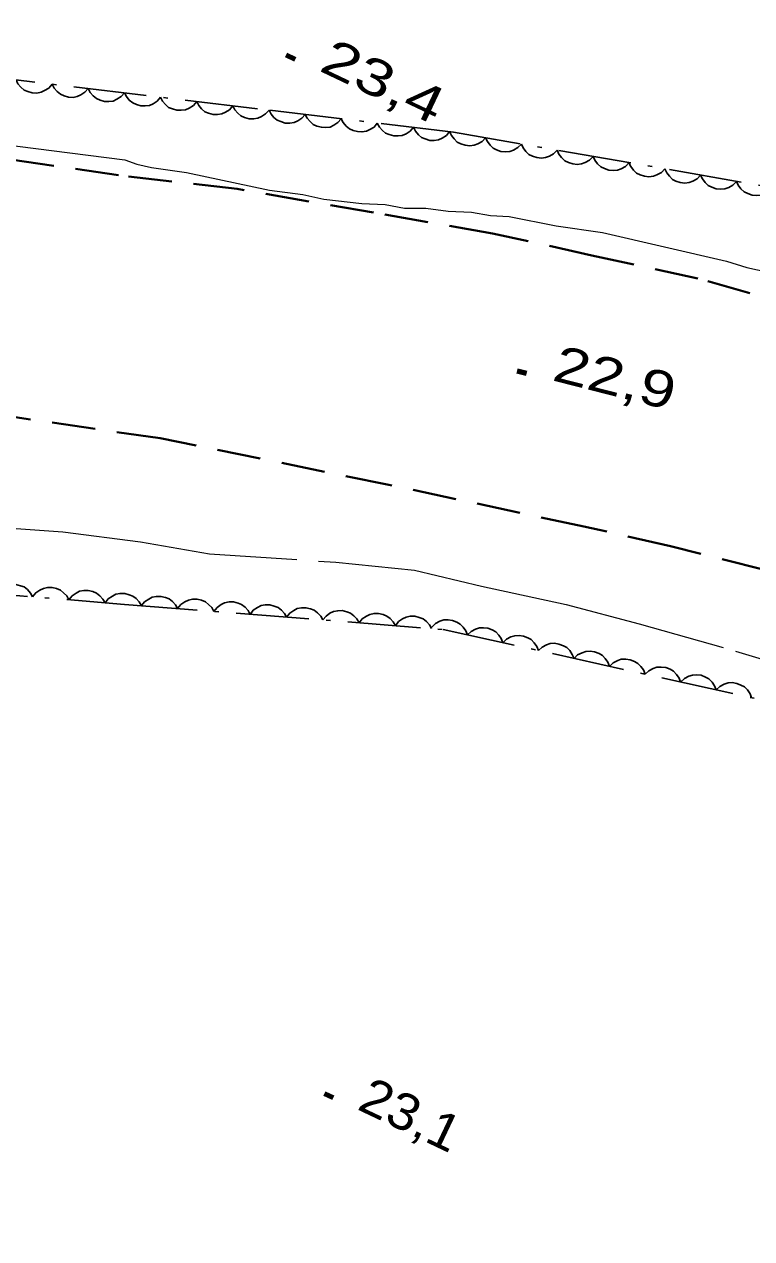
# Model space of a CAD drawing. Extents: x 356765 to 358572, y 5103174 to 5104650.
# Drawn here: x 357511.7 to 357541.7, y 5104213.3 to 5104263.3 of the extents above; entities that cross this region are included whole.
import ezdxf

# ---------------------------------------------------------------- set-up
doc = ezdxf.new("R2010")
doc.units = 0
doc.header["$LTSCALE"] = 0.6
for name, pattern in [('DOT_DASHED', [7.7, 5, -1.2, 0.3, -1.2]), ('LONG_DASHED', [7.5, 6, -1.5]), ('MEDIUM_DASHED', [4.5, 3, -1.5])]:
    doc.linetypes.add(name, pattern=pattern)
for name, color, linetype, lineweight in [('2', 7, 'Continuous', 13), ('21', 7, 'Continuous', 53), ('3', 7, 'Continuous', 140), ('44', 7, 'Continuous', 25)]:
    doc.layers.add(name, color=color, linetype=linetype, lineweight=lineweight)

msp = doc.modelspace()

# ---------------------------------------------------------------- linework, layer by layer
at = {"layer": '2'}
msp.add_lwpolyline([(357503.98, 5104259.25), (357515.87, 5104257.74), (357516.36, 5104257.56), (357516.97, 5104257.42), (357518.41, 5104257.21), (357521.83, 5104256.49), (357523.2, 5104256.31), (357524.07, 5104256.12), (357525.64, 5104255.94), (357526.59, 5104255.9), (357527.39, 5104255.75), (357528.27, 5104255.75), (357529.19, 5104255.63), (357530.15, 5104255.59), (357530.94, 5104255.44), (357531.71, 5104255.41), (357533.65, 5104255.02), (357535.55, 5104254.74), (357540.67, 5104253.56), (357541.5, 5104253.3), (357542.38, 5104253.11)], dxfattribs=at)
at = {"layer": '2', "linetype": 'LONG_DASHED'}
msp.add_lwpolyline([(357480.1, 5104244.32), (357483.58, 5104244.05), (357487.06, 5104243.98), (357490.39, 5104243.99), (357493.69, 5104244.11), (357496.6, 5104244.06), (357500.31, 5104243.86), (357507.05, 5104242.96), (357510.1, 5104242.64), (357513.31, 5104242.42), (357516.51, 5104242.01), (357519.36, 5104241.51), (357524.56, 5104241.17), (357527.8, 5104240.84), (357530.57, 5104240.18), (357534.06, 5104239.42), (357537.06, 5104238.63), (357541.03, 5104237.51), (357547.16, 5104235.67)], dxfattribs=at)
at = {"layer": '21', "linetype": 'MEDIUM_DASHED', "lineweight": 40}
for points in [[(357544.22, 5104251.5), (357539.49, 5104252.85), (357535.12, 5104253.8), (357531.02, 5104254.71), (357526.11, 5104255.57), (357520.49, 5104256.54), (357515.61, 5104257.1), (357508.18, 5104258.19), (357499.81, 5104258.62), (357492.66, 5104258.97), (357483.87, 5104259.35), (357475.95, 5104259.73)], [(357542.23, 5104240.86), (357538.36, 5104241.83), (357534.79, 5104242.64), (357526.74, 5104244.36), (357517.32, 5104246.27), (357509.16, 5104247.46), (357505.46, 5104247.85), (357498.52, 5104248.57), (357493.77, 5104248.66), (357487.89, 5104248.31), (357482.27, 5104248.4), (357472.48, 5104248.55), (357468.01, 5104248.78), (357463.47, 5104249.06), (357458.5, 5104249.27), (357454.68, 5104249.44), (357451.05, 5104249.6), (357447.46, 5104249.83), (357445.4, 5104249.99), (357442.76, 5104250.18), (357436.54, 5104250.8), (357432.72, 5104250.96), (357428.93, 5104251.48)]]:
    msp.add_lwpolyline(points, dxfattribs=at)
at = {"layer": '3'}
for p, q in [((357522.52, 5104262.06), (357522.88, 5104261.89)), ((357532.04, 5104249.05), (357532.42, 5104248.95)), ((357524.09, 5104219.29), (357524.45, 5104219.12))]:
    msp.add_line(p, q, dxfattribs=at)
at = {"layer": '44', "linetype": 'DOT_DASHED'}
for points in [[(357545.82, 5104256.03), (357529.41, 5104258.88), (357521.33, 5104259.84), (357505.19, 5104261.77), (357498.01, 5104262.23), (357489.01, 5104262.92), (357479.85, 5104263.32)], [(357427.32, 5104202.61), (357429.05, 5104221.18), (357430.45, 5104228.61), (357431.41, 5104233.15), (357432.94, 5104236.6), (357434.6, 5104239.59), (357436.99, 5104241.78), (357440.11, 5104243.17), (357443.66, 5104243.93), (357447.81, 5104244.37), (357452.42, 5104244.93), (357455.94, 5104244.93), (357464.31, 5104243.8), (357468.72, 5104243.31), (357477.42, 5104242.78), (357487.65, 5104242.18), (357504.26, 5104240.39), (357515.85, 5104239.43), (357528.98, 5104238.4), (357541.87, 5104235.55)]]:
    msp.add_lwpolyline(points, dxfattribs=at)
at = {"layer": '44'}
for points in [[(357512.87, 5104260.85), (357512.73, 5104260.69), (357512.56, 5104260.59), (357512.41, 5104260.52), (357512.24, 5104260.49), (357512.05, 5104260.5), (357511.87, 5104260.55), (357511.72, 5104260.61), (357511.58, 5104260.73), (357511.46, 5104260.87), (357511.38, 5104261.03)], [(357514.36, 5104260.67), (357514.22, 5104260.52), (357514.05, 5104260.41), (357513.9, 5104260.34), (357513.73, 5104260.31), (357513.54, 5104260.32), (357513.36, 5104260.37), (357513.21, 5104260.44), (357513.07, 5104260.55), (357512.95, 5104260.69), (357512.87, 5104260.85)], [(357515.85, 5104260.5), (357515.71, 5104260.34), (357515.54, 5104260.23), (357515.39, 5104260.16), (357515.21, 5104260.14), (357515.03, 5104260.14), (357514.85, 5104260.2), (357514.7, 5104260.26), (357514.56, 5104260.37), (357514.44, 5104260.51), (357514.36, 5104260.67)], [(357517.34, 5104260.32), (357517.2, 5104260.16), (357517.03, 5104260.05), (357516.88, 5104259.98), (357516.7, 5104259.96), (357516.52, 5104259.96), (357516.34, 5104260.02), (357516.19, 5104260.08), (357516.05, 5104260.19), (357515.93, 5104260.34), (357515.85, 5104260.5)], [(357518.83, 5104260.14), (357518.69, 5104259.98), (357518.52, 5104259.87), (357518.37, 5104259.8), (357518.19, 5104259.78), (357518.01, 5104259.79), (357517.83, 5104259.84), (357517.67, 5104259.9), (357517.54, 5104260.02), (357517.42, 5104260.16), (357517.34, 5104260.32)], [(357520.32, 5104259.96), (357520.18, 5104259.8), (357520.01, 5104259.7), (357519.86, 5104259.63), (357519.68, 5104259.6), (357519.5, 5104259.61), (357519.31, 5104259.66), (357519.16, 5104259.72), (357519.03, 5104259.84), (357518.91, 5104259.98), (357518.83, 5104260.14)], [(357521.81, 5104259.78), (357521.67, 5104259.63), (357521.5, 5104259.52), (357521.35, 5104259.45), (357521.17, 5104259.42), (357520.99, 5104259.43), (357520.8, 5104259.48), (357520.65, 5104259.55), (357520.52, 5104259.66), (357520.4, 5104259.8), (357520.32, 5104259.96)], [(357523.3, 5104259.61), (357523.16, 5104259.45), (357522.99, 5104259.34), (357522.84, 5104259.27), (357522.66, 5104259.25), (357522.48, 5104259.25), (357522.29, 5104259.31), (357522.14, 5104259.37), (357522.01, 5104259.48), (357521.89, 5104259.62), (357521.81, 5104259.78)], [(357524.78, 5104259.43), (357524.65, 5104259.27), (357524.48, 5104259.16), (357524.33, 5104259.09), (357524.15, 5104259.07), (357523.97, 5104259.08), (357523.78, 5104259.13), (357523.63, 5104259.19), (357523.5, 5104259.31), (357523.38, 5104259.45), (357523.3, 5104259.61)], [(357526.27, 5104259.25), (357526.14, 5104259.09), (357525.97, 5104258.99), (357525.82, 5104258.92), (357525.64, 5104258.89), (357525.46, 5104258.9), (357525.27, 5104258.95), (357525.12, 5104259.01), (357524.99, 5104259.13), (357524.87, 5104259.27), (357524.78, 5104259.43)], [(357527.76, 5104259.08), (357527.63, 5104258.92), (357527.46, 5104258.81), (357527.3, 5104258.74), (357527.13, 5104258.72), (357526.95, 5104258.72), (357526.76, 5104258.78), (357526.61, 5104258.84), (357526.48, 5104258.95), (357526.36, 5104259.09), (357526.27, 5104259.25)], [(357529.25, 5104258.9), (357529.12, 5104258.74), (357528.94, 5104258.63), (357528.79, 5104258.56), (357528.62, 5104258.54), (357528.44, 5104258.54), (357528.25, 5104258.6), (357528.1, 5104258.66), (357527.97, 5104258.77), (357527.85, 5104258.92), (357527.76, 5104259.08)], [(357530.73, 5104258.65), (357530.59, 5104258.5), (357530.41, 5104258.4), (357530.26, 5104258.34), (357530.08, 5104258.32), (357529.9, 5104258.34), (357529.72, 5104258.4), (357529.57, 5104258.47), (357529.44, 5104258.6), (357529.33, 5104258.74), (357529.25, 5104258.91)], [(357532.21, 5104258.39), (357532.07, 5104258.24), (357531.89, 5104258.14), (357531.73, 5104258.08), (357531.56, 5104258.07), (357531.37, 5104258.08), (357531.19, 5104258.15), (357531.05, 5104258.22), (357530.92, 5104258.34), (357530.81, 5104258.49), (357530.73, 5104258.65)], [(357533.69, 5104258.14), (357533.54, 5104257.99), (357533.37, 5104257.89), (357533.21, 5104257.83), (357533.04, 5104257.81), (357532.85, 5104257.83), (357532.67, 5104257.89), (357532.52, 5104257.96), (357532.4, 5104258.08), (357532.28, 5104258.23), (357532.21, 5104258.39)], [(357535.17, 5104257.88), (357535.02, 5104257.73), (357534.84, 5104257.63), (357534.69, 5104257.57), (357534.51, 5104257.55), (357534.33, 5104257.57), (357534.15, 5104257.63), (357534, 5104257.7), (357533.87, 5104257.83), (357533.76, 5104257.97), (357533.69, 5104258.14)], [(357536.64, 5104257.62), (357536.5, 5104257.47), (357536.32, 5104257.37), (357536.17, 5104257.31), (357535.99, 5104257.3), (357535.81, 5104257.31), (357535.63, 5104257.38), (357535.48, 5104257.45), (357535.35, 5104257.57), (357535.24, 5104257.72), (357535.17, 5104257.88)], [(357538.12, 5104257.37), (357537.98, 5104257.22), (357537.8, 5104257.12), (357537.65, 5104257.06), (357537.47, 5104257.04), (357537.29, 5104257.06), (357537.11, 5104257.12), (357536.96, 5104257.19), (357536.83, 5104257.31), (357536.72, 5104257.46), (357536.64, 5104257.62)], [(357539.6, 5104257.11), (357539.45, 5104256.96), (357539.28, 5104256.86), (357539.12, 5104256.8), (357538.95, 5104256.78), (357538.76, 5104256.8), (357538.58, 5104256.86), (357538.44, 5104256.93), (357538.31, 5104257.06), (357538.2, 5104257.2), (357538.12, 5104257.37)], [(357541.08, 5104256.85), (357540.93, 5104256.7), (357540.76, 5104256.6), (357540.6, 5104256.54), (357540.43, 5104256.53), (357540.24, 5104256.54), (357540.06, 5104256.61), (357539.91, 5104256.68), (357539.79, 5104256.8), (357539.67, 5104256.95), (357539.6, 5104257.11)], [(357542.56, 5104256.6), (357542.41, 5104256.45), (357542.23, 5104256.35), (357542.08, 5104256.29), (357541.9, 5104256.27), (357541.72, 5104256.29), (357541.54, 5104256.35), (357541.39, 5104256.42), (357541.26, 5104256.54), (357541.15, 5104256.69), (357541.08, 5104256.85)], [(357510.57, 5104239.87), (357510.7, 5104240.03), (357510.87, 5104240.14), (357511.02, 5104240.22), (357511.19, 5104240.25), (357511.37, 5104240.25), (357511.56, 5104240.2), (357511.71, 5104240.15), (357511.85, 5104240.04), (357511.98, 5104239.9), (357512.06, 5104239.74)], [(357512.06, 5104239.74), (357512.19, 5104239.91), (357512.36, 5104240.02), (357512.51, 5104240.09), (357512.68, 5104240.13), (357512.87, 5104240.13), (357513.05, 5104240.08), (357513.21, 5104240.02), (357513.34, 5104239.91), (357513.47, 5104239.78), (357513.56, 5104239.62)], [(357513.56, 5104239.62), (357513.69, 5104239.78), (357513.86, 5104239.9), (357514, 5104239.97), (357514.18, 5104240), (357514.36, 5104240), (357514.55, 5104239.96), (357514.7, 5104239.9), (357514.84, 5104239.79), (357514.96, 5104239.65), (357515.05, 5104239.5)], [(357515.05, 5104239.5), (357515.18, 5104239.66), (357515.35, 5104239.77), (357515.5, 5104239.85), (357515.67, 5104239.88), (357515.86, 5104239.88), (357516.04, 5104239.83), (357516.2, 5104239.77), (357516.33, 5104239.67), (357516.46, 5104239.53), (357516.55, 5104239.37)], [(357516.55, 5104239.38), (357516.68, 5104239.54), (357516.85, 5104239.65), (357516.99, 5104239.73), (357517.17, 5104239.76), (357517.35, 5104239.76), (357517.54, 5104239.71), (357517.69, 5104239.66), (357517.83, 5104239.55), (357517.95, 5104239.41), (357518.04, 5104239.26)], [(357518.04, 5104239.26), (357518.17, 5104239.42), (357518.34, 5104239.54), (357518.49, 5104239.61), (357518.66, 5104239.64), (357518.85, 5104239.64), (357519.03, 5104239.6), (357519.19, 5104239.54), (357519.32, 5104239.43), (357519.45, 5104239.3), (357519.54, 5104239.14)], [(357519.54, 5104239.14), (357519.67, 5104239.3), (357519.84, 5104239.42), (357519.98, 5104239.49), (357520.16, 5104239.53), (357520.34, 5104239.53), (357520.53, 5104239.48), (357520.68, 5104239.42), (357520.82, 5104239.32), (357520.95, 5104239.18), (357521.03, 5104239.02)], [(357521.03, 5104239.02), (357521.16, 5104239.19), (357521.33, 5104239.3), (357521.48, 5104239.38), (357521.65, 5104239.41), (357521.84, 5104239.41), (357522.02, 5104239.36), (357522.18, 5104239.31), (357522.32, 5104239.2), (357522.44, 5104239.06), (357522.53, 5104238.91)], [(357522.53, 5104238.91), (357522.66, 5104239.07), (357522.83, 5104239.18), (357522.97, 5104239.26), (357523.15, 5104239.29), (357523.33, 5104239.29), (357523.52, 5104239.25), (357523.67, 5104239.19), (357523.81, 5104239.08), (357523.94, 5104238.95), (357524.03, 5104238.79)], [(357524.03, 5104238.79), (357524.16, 5104238.95), (357524.32, 5104239.07), (357524.47, 5104239.14), (357524.64, 5104239.17), (357524.83, 5104239.18), (357525.01, 5104239.13), (357525.17, 5104239.07), (357525.31, 5104238.96), (357525.43, 5104238.83), (357525.52, 5104238.67)], [(357525.52, 5104238.67), (357525.65, 5104238.83), (357525.82, 5104238.95), (357525.97, 5104239.02), (357526.14, 5104239.06), (357526.32, 5104239.06), (357526.51, 5104239.01), (357526.66, 5104238.95), (357526.8, 5104238.85), (357526.93, 5104238.71), (357527.02, 5104238.55)], [(357527.02, 5104238.55), (357527.15, 5104238.72), (357527.31, 5104238.83), (357527.46, 5104238.91), (357527.63, 5104238.94), (357527.82, 5104238.94), (357528, 5104238.89), (357528.16, 5104238.84), (357528.3, 5104238.73), (357528.42, 5104238.59), (357528.51, 5104238.44)], [(357528.52, 5104238.5), (357528.67, 5104238.65), (357528.85, 5104238.74), (357529.01, 5104238.79), (357529.19, 5104238.8), (357529.37, 5104238.77), (357529.55, 5104238.7), (357529.69, 5104238.62), (357529.81, 5104238.5), (357529.92, 5104238.34), (357529.99, 5104238.18)], [(357529.99, 5104238.18), (357530.14, 5104238.32), (357530.32, 5104238.41), (357530.48, 5104238.47), (357530.65, 5104238.47), (357530.83, 5104238.45), (357531.01, 5104238.38), (357531.16, 5104238.3), (357531.28, 5104238.17), (357531.38, 5104238.02), (357531.45, 5104237.85)], [(357531.45, 5104237.85), (357531.6, 5104238), (357531.78, 5104238.09), (357531.94, 5104238.14), (357532.12, 5104238.15), (357532.3, 5104238.12), (357532.48, 5104238.05), (357532.62, 5104237.98), (357532.74, 5104237.85), (357532.85, 5104237.7), (357532.92, 5104237.53)], [(357532.92, 5104237.53), (357533.07, 5104237.67), (357533.25, 5104237.76), (357533.4, 5104237.82), (357533.58, 5104237.83), (357533.76, 5104237.8), (357533.94, 5104237.73), (357534.09, 5104237.65), (357534.21, 5104237.53), (357534.31, 5104237.37), (357534.38, 5104237.21)], [(357534.38, 5104237.21), (357534.53, 5104237.35), (357534.71, 5104237.44), (357534.87, 5104237.49), (357535.05, 5104237.5), (357535.23, 5104237.48), (357535.41, 5104237.41), (357535.55, 5104237.33), (357535.67, 5104237.2), (357535.78, 5104237.05), (357535.84, 5104236.88)], [(357535.84, 5104236.88), (357536, 5104237.03), (357536.18, 5104237.12), (357536.33, 5104237.17), (357536.51, 5104237.18), (357536.69, 5104237.15), (357536.87, 5104237.08), (357537.01, 5104237), (357537.14, 5104236.88), (357537.24, 5104236.73), (357537.31, 5104236.56)], [(357537.31, 5104236.56), (357537.46, 5104236.7), (357537.64, 5104236.79), (357537.8, 5104236.85), (357537.97, 5104236.85), (357538.16, 5104236.83), (357538.34, 5104236.76), (357538.48, 5104236.68), (357538.6, 5104236.55), (357538.71, 5104236.4), (357538.77, 5104236.23)], [(357538.77, 5104236.23), (357538.93, 5104236.38), (357539.11, 5104236.47), (357539.26, 5104236.52), (357539.44, 5104236.53), (357539.62, 5104236.51), (357539.8, 5104236.43), (357539.94, 5104236.36), (357540.07, 5104236.23), (357540.17, 5104236.08), (357540.24, 5104235.91)], [(357540.24, 5104235.91), (357540.39, 5104236.05), (357540.57, 5104236.15), (357540.73, 5104236.2), (357540.9, 5104236.21), (357541.09, 5104236.18), (357541.26, 5104236.11), (357541.41, 5104236.03), (357541.53, 5104235.91), (357541.64, 5104235.75), (357541.7, 5104235.59)]]:
    msp.add_lwpolyline(points, dxfattribs=at)

# ---------------------------------------------------------------- texts
at = {"layer": '3'}
for s, rotation, width, p in [('23,4   ', 334.619, 1.35, (357523.82, 5104261.43)), ('22,9   ', 345.704, 1.3, (357533.43, 5104248.67)), ('23,1   ', 334.619, 1.1, (357525.39, 5104218.66))]:
    msp.add_text(s, height=1.5, rotation=rotation, dxfattribs=dict(at, width=width)).set_placement(p)

doc.saveas('drawing.dxf')
